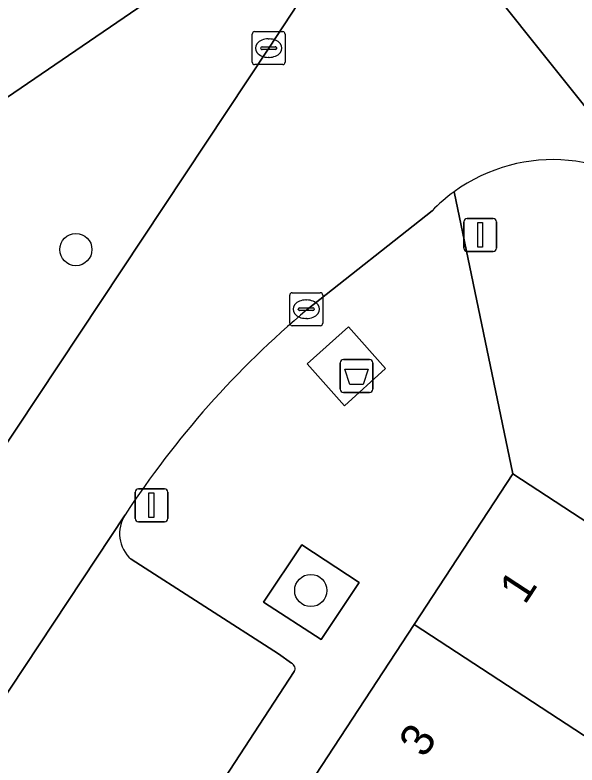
# Model space of a CAD drawing. Extents: x 159279 to 160377, y 384531 to 385888.
# Drawn here: x 159781.54 to 159798.6, y 385226.93 to 385249.7 of the extents above; entities that cross this region are included whole.
import ezdxf

# ---------------------------------------------------------------- set-up
doc = ezdxf.new("R2010")
doc.units = 0
for name, color, linetype in [('IMGEO_Afval_apart_plaats', 7, 'Continuous'), ('IMGEO_Boom', 7, 'Continuous'), ('IMGEO_Groenvoorziening', 7, 'Continuous'), ('IMGEO_Kolk', 7, 'Continuous'), ('IMGEO_Lichtmast', 7, 'Continuous'), ('IMGEO_Pand', 7, 'Continuous'), ('IMGEO_Pand_nummerreeks', 7, 'Continuous'), ('IMGEO_Parkeervlak_open', 7, 'Continuous'), ('IMGEO_Rijbaan_lokaal_open', 7, 'Continuous'), ('IMGEO_Voetpad_gesloten', 7, 'Continuous'), ('IMGEO_Voetpad_open', 7, 'Continuous')]:
    doc.layers.add(name, color=color, linetype=linetype)

msp = doc.modelspace()

# ---------------------------------------------------------------- linework, layer by layer
at = {"layer": 'IMGEO_Afval_apart_plaats'}
for p, q in [((159791.513, 385239.242), (159792.303, 385239.242)), ((159792.303, 385239.242), (159791.513, 385239.242)), ((159791.413, 385238.342), (159791.413, 385239.142)), ((159791.413, 385239.142), (159791.413, 385238.342)), ((159792.403, 385239.142), (159792.403, 385238.342)), ((159792.403, 385238.342), (159792.403, 385239.142)), ((159792.303, 385238.242), (159791.513, 385238.242)), ((159791.513, 385238.242), (159792.303, 385238.242))]:
    msp.add_line(p, q, dxfattribs=at)
msp.add_lwpolyline([(159791.556, 385238.956), (159792.26, 385238.956), (159792.111, 385238.486), (159791.705, 385238.486), (159791.556, 385238.956)], dxfattribs=at)
for centre, start, end in [((159791.513, 385239.142), 90, 180), ((159791.513, 385239.142), 90, 180), ((159792.303, 385239.142), 0, 90), ((159792.303, 385239.142), 360, 90), ((159791.513, 385238.342), 180, 270), ((159791.513, 385238.342), 180, 270), ((159792.303, 385238.342), 270, 0), ((159792.303, 385238.342), 270, 0)]:
    msp.add_arc(centre, 0.1, start, end, dxfattribs=at)
at = {"layer": 'IMGEO_Boom'}
for centre in [(159783.39, 385242.582), (159790.519, 385232.232)]:
    msp.add_circle(centre, 0.489, dxfattribs=at)
at = {"layer": 'IMGEO_Groenvoorziening'}
msp.add_lwpolyline([(159790.834, 385230.747), (159791.991, 385232.479), (159790.251, 385233.614), (159789.079, 385231.875)], close=True, dxfattribs=at)
at = {"layer": 'IMGEO_Kolk'}
for p, q in [((159788.741, 385248.272), (159788.741, 385249.124)), ((159788.816, 385249.198), (159789.668, 385249.198)), ((159789.742, 385249.124), (159789.742, 385248.272)), ((159789.229, 385248.978), (159789.254, 385248.978)), ((159789, 385248.692), (159789, 385248.704)), ((159789.438, 385248.655), (159789.04, 385248.655)), ((159789.043, 385248.741), (159789.441, 385248.741)), ((159789.484, 385248.704), (159789.484, 385248.692)), ((159789.252, 385248.418), (159789.227, 385248.418)), ((159789.668, 385248.198), (159788.816, 385248.198)), ((159789.881, 385240.346), (159789.881, 385241.198)), ((159789.956, 385241.272), (159790.808, 385241.272)), ((159790.882, 385241.198), (159790.882, 385240.346)), ((159790.369, 385241.052), (159790.394, 385241.052)), ((159790.14, 385240.766), (159790.14, 385240.778)), ((159790.578, 385240.729), (159790.18, 385240.729)), ((159790.183, 385240.815), (159790.581, 385240.815)), ((159790.624, 385240.778), (159790.624, 385240.766)), ((159790.392, 385240.492), (159790.367, 385240.492)), ((159790.808, 385240.272), (159789.956, 385240.272))]:
    msp.add_line(p, q, dxfattribs=at)
for points in [[(159788.741, 385248.272), (159788.741, 385249.124)], [(159788.816, 385249.198), (159789.668, 385249.198)], [(159789.742, 385249.124), (159789.742, 385248.272)], [(159789.668, 385248.198), (159788.816, 385248.198)], [(159789.881, 385240.346), (159789.881, 385241.198)], [(159789.956, 385241.272), (159790.808, 385241.272)], [(159790.882, 385241.198), (159790.882, 385240.346)], [(159790.808, 385240.272), (159789.956, 385240.272)]]:
    msp.add_lwpolyline(points, dxfattribs=at)
for centre, radius, start, end in [((159788.818, 385249.122), 0.0765, 91.552, 178.448), ((159788.818, 385249.122), 0.0765, 91.552, 178.448), ((159789.666, 385249.122), 0.0765, 1.552, 88.448), ((159789.666, 385249.122), 0.0765, 1.552, 88.448), ((159789.04, 385248.701), 0.0403, 85.8775, 175.7526), ((159789.037, 385248.691), 0.0366, 178.938, 274.7102), ((159789.441, 385248.698), 0.043, 264.8664, 352.4533), ((159789.445, 385248.703), 0.0386, 1.7309, 96.639), ((159788.818, 385248.274), 0.0765, 181.552, 268.448), ((159788.818, 385248.274), 0.0765, 181.552, 268.448), ((159789.666, 385248.274), 0.0765, 271.552, 358.448), ((159789.666, 385248.274), 0.0765, 271.552, 358.448), ((159789.958, 385241.196), 0.0765, 91.552, 178.448), ((159789.958, 385241.196), 0.0765, 91.552, 178.448), ((159790.806, 385241.196), 0.0765, 1.552, 88.448), ((159790.806, 385241.196), 0.0765, 1.552, 88.448), ((159790.18, 385240.775), 0.0403, 85.8775, 175.7526), ((159790.177, 385240.765), 0.0366, 178.938, 274.7102), ((159790.581, 385240.772), 0.043, 264.8664, 352.4533), ((159790.585, 385240.777), 0.0386, 1.7309, 96.639), ((159789.958, 385240.348), 0.0765, 181.552, 268.448), ((159789.958, 385240.348), 0.0765, 181.552, 268.448), ((159790.806, 385240.348), 0.0765, 271.552, 358.448), ((159790.806, 385240.348), 0.0765, 271.552, 358.448)]:
    msp.add_arc(centre, radius, start, end, dxfattribs=at)
for centre, major_axis, ratio, start_param, end_param in [((159789.228, 385248.698), (-0.387, 0.002), 0.722429, 4.712389, 7.853982), ((159789.253, 385248.698), (-0.39, 0.002), 0.717154, 1.570796, 4.712389), ((159790.368, 385240.772), (-0.387, 0.002), 0.722429, 4.712389, 7.853982), ((159790.393, 385240.772), (-0.39, 0.002), 0.717154, 1.570796, 4.712389)]:
    msp.add_ellipse(centre, major_axis=major_axis, ratio=ratio, start_param=start_param, end_param=end_param, dxfattribs=at)
at = {"layer": 'IMGEO_Lichtmast'}
for p, q in [((159795.165, 385242.627), (159795.165, 385243.427)), ((159795.165, 385243.427), (159795.165, 385242.627)), ((159795.265, 385243.527), (159796.055, 385243.527)), ((159796.055, 385243.527), (159795.265, 385243.527)), ((159796.155, 385243.427), (159796.155, 385242.627)), ((159796.155, 385242.627), (159796.155, 385243.427)), ((159796.055, 385242.527), (159795.265, 385242.527)), ((159795.265, 385242.527), (159796.055, 385242.527)), ((159785.188, 385234.42), (159785.188, 385235.22)), ((159785.188, 385235.22), (159785.188, 385234.42)), ((159785.288, 385235.32), (159786.078, 385235.32)), ((159786.078, 385235.32), (159785.288, 385235.32)), ((159786.178, 385235.22), (159786.178, 385234.42)), ((159786.178, 385234.42), (159786.178, 385235.22)), ((159786.078, 385234.32), (159785.288, 385234.32)), ((159785.288, 385234.32), (159786.078, 385234.32))]:
    msp.add_line(p, q, dxfattribs=at)
for points in [[(159795.585, 385243.402), (159795.735, 385243.402), (159795.735, 385242.652), (159795.585, 385242.652), (159795.585, 385243.402)], [(159785.608, 385235.195), (159785.758, 385235.195), (159785.758, 385234.445), (159785.608, 385234.445), (159785.608, 385235.195)]]:
    msp.add_lwpolyline(points, dxfattribs=at)
for centre, start, end in [((159795.265, 385243.427), 90, 180), ((159795.265, 385243.427), 90, 180), ((159796.055, 385243.427), 0, 90), ((159796.055, 385243.427), 360, 90), ((159795.265, 385242.627), 180, 270), ((159795.265, 385242.627), 180, 270), ((159796.055, 385242.627), 270, 0), ((159796.055, 385242.627), 270, 0), ((159785.288, 385235.22), 90, 180), ((159785.288, 385235.22), 90, 180), ((159786.078, 385235.22), 0, 90), ((159786.078, 385235.22), 360, 90), ((159785.288, 385234.42), 180, 270), ((159785.288, 385234.42), 180, 270), ((159786.078, 385234.42), 270, 0), ((159786.078, 385234.42), 270, 0)]:
    msp.add_arc(centre, 0.1, start, end, dxfattribs=at)
at = {"layer": 'IMGEO_Pand'}
for points in [[(159788.044, 385251.819), (159788.679, 385252.254), (159785.871, 385256.386), (159778.256, 385251.212), (159781.083, 385247.058), (159787.343, 385251.34)], [(159793.655, 385231.203), (159801.36, 385226.156), (159804.356, 385230.73), (159796.648, 385235.773)], [(159793.655, 385231.203), (159790.659, 385226.629), (159798.364, 385221.582), (159801.36, 385226.156)]]:
    msp.add_lwpolyline(points, close=True, dxfattribs=at)
at = {"layer": 'IMGEO_Parkeervlak_open'}
for points in [[(159784.883, 385234.53), (159764.393, 385203.556)], [(159789.936, 385230.022), (159789.538, 385230.306), (159785.064, 385233.18)], [(159784.743, 385221.687), (159790.016, 385229.771)]]:
    msp.add_lwpolyline(points, dxfattribs=at)
for centre, radius, start, end in [((159785.77, 385233.962), 1.053, 147.3576, 227.9151), ((159789.873, 385229.864), 0.17, 326.9192, 68.4375)]:
    msp.add_arc(centre, radius, start, end, dxfattribs=at)
at = {"layer": 'IMGEO_Rijbaan_lokaal_open'}
msp.add_lwpolyline([(159775.762, 385287.516), (159771.769, 385284.869), (159773.054, 385282.947), (159774.244, 385281.168), (159790.169, 385257.796), (159799.751, 385245.788), (159803.713, 385249.269), (159803.596, 385249.396), (159803.067, 385250), (159802.556, 385250.583), (159797.587, 385256.17), (159796.943, 385256.966), (159796.682, 385257.295), (159793.816, 385260.972)], close=True, dxfattribs=at)
for points in [[(159801.572, 385243.727), (159799.751, 385245.788), (159790.169, 385257.796)], [(159790.134, 385250.048), (159789.242, 385248.698), (159780.316, 385235.239), (159758.088, 385201.287), (159758.042, 385201.217), (159749.253, 385187.737), (159749.15, 385187.579), (159744.657, 385180.708), (159733.384, 385163.188), (159732.442, 385162.275), (159732.356, 385162.155), (159713.525, 385133.304)], [(159790.408, 385240.761), (159794.2, 385243.756)], [(159760.644, 385197.907), (159763.621, 385202.401), (159763.627, 385202.41), (159764.393, 385203.556), (159784.883, 385234.53)]]:
    msp.add_lwpolyline(points, dxfattribs=at)
for centre, radius, start, end in [((159797.872, 385240.202), 5.11, 43.6099, 125.9905), ((159797.89, 385240.183), 5.136, 126.0245, 135.9216), ((159808.799, 385218.889), 28.576, 130.0584, 146.8151)]:
    msp.add_arc(centre, radius, start, end, dxfattribs=at)
at = {"layer": 'IMGEO_Voetpad_gesloten'}
msp.add_lwpolyline([(159791.542, 385237.839), (159792.788, 385238.971), (159791.663, 385240.239), (159790.405, 385239.109)], close=True, dxfattribs=at)
at = {"layer": 'IMGEO_Voetpad_open'}
for points in [[(159787.343, 385251.34), (159781.083, 385247.058), (159780.066, 385245.972), (159778.424, 385243.506), (159775.77, 385239.502), (159777.303, 385238.486), (159774.504, 385234.217), (159771.704, 385229.948), (159768.905, 385225.678), (159766.106, 385221.41), (159763.084, 385216.801), (159760.016, 385212.123), (159756.928, 385207.413), (159756.223, 385206.316), (159751.935, 385199.857), (159746.883, 385192.139), (159743.122, 385186.435), (159741.323, 385183.707)], [(159780.316, 385235.239), (159789.242, 385248.698), (159790.134, 385250.048)], [(159794.869, 385244.337), (159796.648, 385235.773), (159804.356, 385230.73)], [(159796.648, 385235.773), (159794.869, 385244.337)], [(159794.2, 385243.756), (159790.408, 385240.761)], [(159758.622, 385184.185), (159767.308, 385197.439), (159770.309, 385195.501), (159773.671, 385200.678), (159775.679, 385203.758), (159778.675, 385208.333), (159781.671, 385212.907), (159784.667, 385217.481), (159786.167, 385219.77), (159787.663, 385222.055), (159790.659, 385226.629), (159793.655, 385231.203), (159796.648, 385235.773)], [(159785.064, 385233.18), (159789.538, 385230.306), (159789.936, 385230.022)], [(159790.016, 385229.771), (159784.743, 385221.687)]]:
    msp.add_lwpolyline(points, dxfattribs=at)
for points in [[(159791.542, 385237.839), (159790.405, 385239.109), (159791.663, 385240.239), (159792.788, 385238.971)], [(159790.834, 385230.747), (159789.079, 385231.875), (159790.251, 385233.614), (159791.991, 385232.479)]]:
    msp.add_lwpolyline(points, close=True, dxfattribs=at)
for centre, radius, start, end in [((159797.872, 385240.202), 5.11, 43.6099, 125.9905), ((159797.89, 385240.183), 5.136, 126.0245, 135.9216), ((159808.799, 385218.889), 28.576, 130.0584, 146.8151), ((159785.77, 385233.962), 1.053, 147.3576, 227.9151), ((159789.873, 385229.864), 0.17, 326.9192, 68.4375)]:
    msp.add_arc(centre, radius, start, end, dxfattribs=at)

# ---------------------------------------------------------------- texts
at = {"layer": 'IMGEO_Pand_nummerreeks'}
for s, p in [('1', (159797.016, 385231.772)), ('3', (159793.968, 385227.117))]:
    msp.add_text(s, height=1, rotation=56.7744, dxfattribs=at).set_placement(p)

doc.saveas('drawing.dxf')
